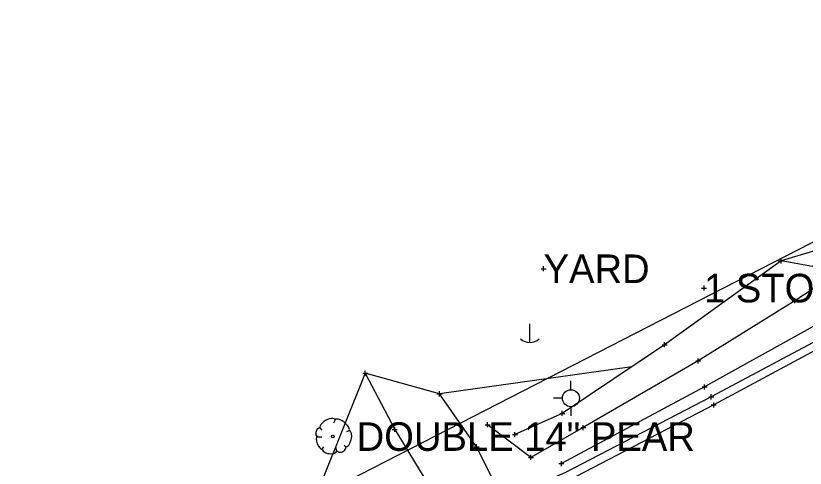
# Model space of a CAD drawing. Extents: x -1 to 1157254, y -1 to 2021979.
# Drawn here: x 1148433.7 to 1148632.7, y 2018253.6 to 2018367.7 of the extents above; entities that cross this region are included whole.
import ezdxf

# ---------------------------------------------------------------- set-up
doc = ezdxf.new("R2010")
doc.units = 0
for name, color, linetype in [('S_BUILDING_ANNOT', 7, 'Continuous'), ('S_CATCH_BASIN', 7, 'Continuous'), ('S_CONTOUR_ANNOT', 7, 'Continuous'), ('S_CTL_TABLE', 7, 'Continuous'), ('S_CURB', 7, 'Continuous'), ('S_DRIVEWAY_ANNOT', 7, 'Continuous'), ('S_EDGE_BITUMINOUS_ANNOT', 7, 'Continuous'), ('S_ENV_CONSTRAINT', 7, 'Continuous'), ('S_GAS_PUMP_ISLAND_ANNOT', 7, 'Continuous'), ('S_GATE', 7, 'Continuous'), ('S_GATE_ANNOT', 7, 'Continuous')]:
    doc.layers.add(name, color=color, linetype=linetype)

msp = doc.modelspace()

# ---------------------------------------------------------------- linework, layer by layer
at = {"layer": 'S_BUILDING_ANNOT'}
for p, q in [((1148566.78, 2018303.25), (1148566.77, 2018304.52)), ((1148566.14, 2018303.88), (1148567.41, 2018303.88)), ((1148566.77, 2018303.88), (1148566.77, 2018303.88)), ((1148606.6, 2018299), (1148607.87, 2018299)), ((1148607.23, 2018298.36), (1148607.23, 2018299.64)), ((1148607.23, 2018299), (1148607.23, 2018299)), ((1148521.17, 2018277.51), (1148522.45, 2018277.52)), ((1148521.81, 2018276.88), (1148521.81, 2018278.15)), ((1148521.81, 2018277.52), (1148521.81, 2018277.52)), ((1148539.89, 2018272.33), (1148541.17, 2018272.33)), ((1148540.53, 2018271.7), (1148540.53, 2018272.97)), ((1148540.53, 2018272.33), (1148540.53, 2018272.33)), ((1148608.4, 2018271.57), (1148609.67, 2018271.58)), ((1148609.04, 2018270.94), (1148609.03, 2018272.21)), ((1148609.03, 2018271.57), (1148609.03, 2018271.57)), ((1148609.05, 2018269.54), (1148610.32, 2018269.54)), ((1148609.69, 2018268.91), (1148609.68, 2018270.18)), ((1148609.68, 2018269.54), (1148609.68, 2018269.54)), ((1148528.61, 2018263.36), (1148529.89, 2018263.36)), ((1148529.25, 2018262.72), (1148529.25, 2018264)), ((1148529.25, 2018263.36), (1148529.25, 2018263.36)), ((1148549.24, 2018258.96), (1148550.52, 2018258.96)), ((1148549.88, 2018258.32), (1148549.88, 2018259.6)), ((1148549.88, 2018258.96), (1148549.88, 2018258.96))]:
    msp.add_line(p, q, dxfattribs=at)
at = {"layer": 'S_CATCH_BASIN'}
for p, q in [((1148563.23, 2018289.98), (1148563.23, 2018285.26)), ((1148573.67, 2018273.33), (1148573.67, 2018275.57)), ((1148571.58, 2018271.2), (1148569.25, 2018271.2)), ((1148573.74, 2018266.78), (1148573.74, 2018269.1))]:
    msp.add_line(p, q, dxfattribs=at)
msp.add_circle((1148573.67, 2018271.22), 2.13, dxfattribs=at)
msp.add_arc((1148563.29, 2018288.68), 3.41, 226.3972, 313.6028, dxfattribs=at)
at = {"layer": 'S_CONTOUR_ANNOT'}
msp.add_lwpolyline([(1149931.59, 2019393.98), (1149688.42, 2019230.92), (1149605.65, 2019167.39), (1149471.25, 2019025.78), (1149394.11, 2018934.21), (1149347.84, 2018899.68), (1149226.01, 2018779.47), (1149177.83, 2018729.86), (1148942.89, 2018495.75), (1148824.88, 2018414.4), (1148656.17, 2018321.62), (1148428.99, 2018204.95), (1148398.58, 2018185.48), (1148319.88, 2018123.12), (1148171.01, 2018007.64), (1148133.82, 2017978.13)], dxfattribs=at)
at = {"layer": 'S_CTL_TABLE'}
for p, q in [((1148626.66, 2018305.22), (1148626.66, 2018306.5)), ((1148626.03, 2018305.86), (1148627.3, 2018305.86)), ((1148626.66, 2018305.86), (1148626.66, 2018305.86)), ((1148630.09, 2018295.16), (1148630.09, 2018296.43)), ((1148629.45, 2018295.79), (1148630.73, 2018295.8)), ((1148630.09, 2018295.79), (1148630.09, 2018295.79)), ((1148596.66, 2018284.71), (1148597.93, 2018284.72)), ((1148597.29, 2018284.08), (1148597.29, 2018285.35)), ((1148597.29, 2018284.71), (1148597.29, 2018284.71)), ((1148605.14, 2018280.64), (1148606.41, 2018280.64)), ((1148605.77, 2018280), (1148605.77, 2018281.27)), ((1148605.77, 2018280.64), (1148605.77, 2018280.64)), ((1148607.37, 2018273.43), (1148607.37, 2018274.71)), ((1148606.74, 2018274.07), (1148608.01, 2018274.07)), ((1148607.37, 2018274.07), (1148607.37, 2018274.07)), ((1148570.86, 2018267.39), (1148572.13, 2018267.4)), ((1148571.5, 2018266.76), (1148571.5, 2018268.03)), ((1148571.5, 2018267.39), (1148571.5, 2018267.39)), ((1148552.01, 2018264.54), (1148553.28, 2018264.54)), ((1148552.65, 2018263.91), (1148552.64, 2018265.18)), ((1148552.65, 2018264.54), (1148552.65, 2018264.54)), ((1148576.77, 2018263.18), (1148576.76, 2018264.45)), ((1148559.54, 2018261.43), (1148559.53, 2018262.7)), ((1148576.13, 2018263.81), (1148577.4, 2018263.81)), ((1148576.76, 2018263.81), (1148576.76, 2018263.81)), ((1148558.9, 2018262.06), (1148560.17, 2018262.07)), ((1148559.53, 2018262.07), (1148559.53, 2018262.07)), ((1148563.59, 2018255.67), (1148563.59, 2018256.94)), ((1148562.96, 2018256.3), (1148564.23, 2018256.31)), ((1148563.59, 2018256.3), (1148563.59, 2018256.3)), ((1148570.62, 2018254.74), (1148571.89, 2018254.75)), ((1148571.26, 2018254.11), (1148571.26, 2018255.38)), ((1148571.26, 2018254.74), (1148571.26, 2018254.74))]:
    msp.add_line(p, q, dxfattribs=at)
at = {"layer": 'S_CURB'}
for p, q in [((1148514.19, 2018265.79), (1148513.8, 2018264.94)), ((1148510.39, 2018263.78), (1148510.9, 2018263.2)), ((1148517.75, 2018263.01), (1148517.1, 2018262.73)), ((1148509.74, 2018261.46), (1148510.86, 2018261.46)), ((1148510.9, 2018258.28), (1148511.36, 2018258.98)), ((1148514.58, 2018258.01), (1148514.5, 2018258.78)), ((1148516.98, 2018258.9), (1148516.51, 2018259.33))]:
    msp.add_line(p, q, dxfattribs=at)
msp.add_circle((1148513.63, 2018261.55), 0.34, dxfattribs=at)
for centre, major_axis, ratio, start_param, end_param in [((1148512.3, 2018264.75), (1.86, 1.08), 0.471018, 0, 3.141593), ((1148515.95, 2018264.43), (-1.81, 1.36), 0.405113, 3.141593, 6.283186), ((1148510.06, 2018262.64), (0.31, 1.03), 0.646762, 0, 3.141593), ((1148517.3, 2018261.02), (0.46, 2.04), 0.482994, 3.141593, 6.283185), ((1148510.37, 2018259.99), (-0.61, 1.6), 0.420543, 6.283185, 9.424777), ((1148512.83, 2018258.21), (-1.83, 0.19), 0.529943, 0, 3.141593), ((1148515.78, 2018258.5), (1.09, 0.46), 0.711534, 3.141592, 6.283185)]:
    msp.add_ellipse(centre, major_axis=major_axis, ratio=ratio, start_param=start_param, end_param=end_param, dxfattribs=at)
at = {"layer": 'S_DRIVEWAY_ANNOT'}
for points in [[(1148930.72, 2018469.06), (1148929.82, 2018466.88), (1148924.63, 2018459.03), (1148905.96, 2018441.11), (1148885.57, 2018425.64), (1148853.79, 2018405.73), (1148817.84, 2018385.16), (1148785.67, 2018366.18), (1148751.53, 2018348.97), (1148725.91, 2018333.96), (1148694.81, 2018318.17), (1148657.76, 2018297.52), (1148609.03, 2018271.57), (1148572.15, 2018252.4), (1148560.69, 2018247.44)], [(1148931.24, 2018467.87), (1148932.01, 2018465.5), (1148926.13, 2018456.23), (1148907.81, 2018438.7), (1148886.94, 2018423.83), (1148854.98, 2018403.63), (1148818.74, 2018383.31), (1148786.47, 2018365.47), (1148752.66, 2018346.95), (1148727.64, 2018332.49), (1148695.43, 2018316.24), (1148658.96, 2018296.01), (1148609.68, 2018269.54), (1148573.05, 2018250.47), (1148561.71, 2018245.72)]]:
    msp.add_lwpolyline(points, dxfattribs=at)
at = {"layer": 'S_EDGE_BITUMINOUS_ANNOT'}
for points in [[(1148926.05, 2018477.74), (1148899.37, 2018448.06), (1148879.25, 2018435.74), (1148840.75, 2018414.9), (1148814.19, 2018397.12), (1148781.62, 2018378.34), (1148757.49, 2018366.59), (1148722.86, 2018348.56), (1148697.99, 2018333.84), (1148668.06, 2018318.01), (1148638.9, 2018301.51), (1148630.09, 2018295.79), (1148605.77, 2018280.64), (1148576.76, 2018263.81), (1148563.59, 2018256.3), (1148552.65, 2018264.54)], [(1148923.02, 2018461.01), (1148903.04, 2018442.9), (1148882.58, 2018429.22), (1148850.14, 2018409.01), (1148817.09, 2018388.98), (1148781.41, 2018369.7), (1148749.49, 2018356.12), (1148727.39, 2018341.81), (1148692.48, 2018321.57), (1148656.83, 2018301.58), (1148607.37, 2018274.07), (1148571.26, 2018254.74)], [(1148780.73, 2018386.6), (1148755.15, 2018373.7), (1148718.37, 2018355.22), (1148696.12, 2018340.82), (1148664.33, 2018322.34), (1148634.61, 2018304.41), (1148626.66, 2018305.86), (1148597.29, 2018284.71), (1148571.5, 2018267.39), (1148559.53, 2018262.07)]]:
    msp.add_lwpolyline(points, dxfattribs=at)
at = {"layer": 'S_ENV_CONSTRAINT'}
for points in [[(1148521.81, 2018277.52), (1148529.25, 2018263.36), (1148537.79, 2018249.34), (1148541.63, 2018239.51), (1148542.24, 2018235.16), (1148540.71, 2018230.43)], [(1148560.62, 2018241.75), (1148557.26, 2018245.77), (1148553.61, 2018251.46), (1148549.88, 2018258.96), (1148540.53, 2018272.33)]]:
    msp.add_lwpolyline(points, dxfattribs=at)
at = {"layer": 'S_GAS_PUMP_ISLAND_ANNOT'}
msp.add_lwpolyline([(1148647.21, 2018312.02), (1148626.66, 2018305.86), (1148618.55, 2018300.02), (1148610.43, 2018294.18), (1148602.32, 2018288.33), (1148597.29, 2018284.71), (1148588.99, 2018279.14), (1148540.53, 2018272.33), (1148521.81, 2018277.52), (1148505.55, 2018237.11), (1148496.75, 2018232.36), (1148487.95, 2018227.61), (1148487.75, 2018227.5), (1148480.12, 2018221.04), (1148472.8, 2018214.84), (1148432.28, 2018190.34)], dxfattribs=at)

# ---------------------------------------------------------------- texts
at = {"layer": 'S_GATE'}
for s, p in [('YARD', (1148566.77, 2018300.28)), ('1 STORY MTL SHOP', (1148607.23, 2018295.4))]:
    msp.add_text(s, height=7.2, dxfattribs=at).set_placement(p)
at = {"layer": 'S_GATE_ANNOT'}
msp.add_text('DOUBLE 14" PEAR', height=7.2, dxfattribs=at).set_placement((1148519.63, 2018257.95))

doc.saveas('drawing.dxf')
